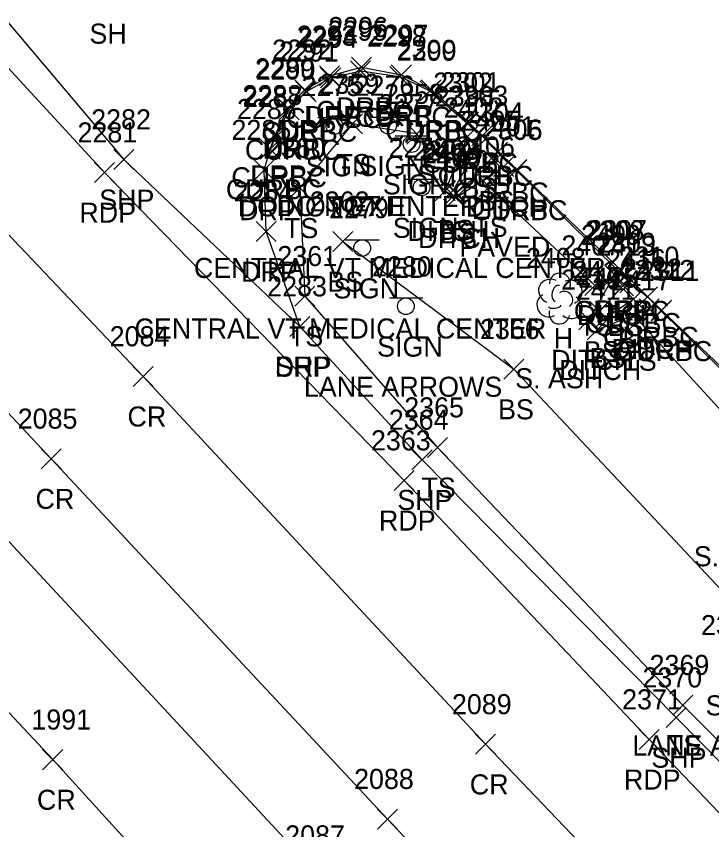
# Model space of a CAD drawing. Extents: x 1623612 to 1625808, y 621345 to 627748.
# Drawn here: x 1624356.5 to 1624425.8, y 626715.6 to 626796.7 of the extents above; entities that cross this region are included whole.
import ezdxf

# ---------------------------------------------------------------- set-up
doc = ezdxf.new("R2010")
doc.units = 0
for name, color, linetype in [('D_A', 7, 'Continuous'), ('D_C', 7, 'Continuous'), ('D_I', 7, 'Continuous'), ('D_TIC', 7, 'Continuous'), ('DD', 7, 'Continuous'), ('L_A', 7, 'Continuous'), ('L_C', 7, 'Continuous'), ('L_I', 7, 'Continuous'), ('L_TIC', 7, 'Continuous'), ('LELB', 7, 'Continuous'), ('LTD', 7, 'Continuous'), ('P_A', 7, 'Continuous'), ('P_I', 7, 'Continuous'), ('P_TIC', 7, 'Continuous'), ('PET', 7, 'Continuous'), ('PRC', 7, 'Continuous'), ('PSP', 7, 'Continuous'), ('R_A', 7, 'Continuous'), ('R_I', 7, 'Continuous'), ('R_TIC', 7, 'Continuous'), ('RC', 7, 'Continuous'), ('RDP', 7, 'Continuous'), ('S_A', 7, 'Continuous'), ('S_C', 7, 'Continuous'), ('S_I', 7, 'Continuous'), ('SSGN', 7, 'Continuous')]:
    doc.layers.add(name, color=color, linetype=linetype)

msp = doc.modelspace()

# ---------------------------------------------------------------- linework, layer by layer
at = {"layer": 'D_TIC'}
for points in [[(1624400.494, 626783.747), (1624402.494, 626785.747)], [(1624402.494, 626783.747), (1624400.494, 626785.747)], [(1624404.094, 626780.768), (1624406.094, 626782.768)], [(1624406.094, 626780.768), (1624404.094, 626782.768)], [(1624398.263, 626778.343), (1624400.263, 626780.343)], [(1624400.263, 626778.343), (1624398.263, 626780.343)], [(1624399.336, 626777.635), (1624401.336, 626779.635)], [(1624401.336, 626777.635), (1624399.336, 626779.635)], [(1624415.152, 626769.949), (1624417.152, 626771.949)], [(1624417.152, 626769.949), (1624415.152, 626771.949)], [(1624418.599, 626766.582), (1624420.599, 626768.582)], [(1624420.599, 626766.582), (1624418.599, 626768.582)], [(1624412.593, 626765.489), (1624414.593, 626767.489)], [(1624414.593, 626765.489), (1624412.593, 626767.489)], [(1624413.399, 626764.474), (1624415.399, 626766.474)], [(1624415.399, 626764.474), (1624413.399, 626766.474)]]:
    msp.add_lwpolyline(points, dxfattribs=at)
at = {"layer": 'DD'}
for points in [[(1624401.494, 626784.747), (1624399.263, 626779.343), (1624400.336, 626778.635), (1624405.094, 626781.768)], [(1624416.152, 626770.949), (1624413.593, 626766.489), (1624414.399, 626765.474), (1624419.599, 626767.582)]]:
    msp.add_lwpolyline(points, dxfattribs=at)
at = {"layer": 'L_TIC'}
for points in [[(1624389.024, 626785.006), (1624391.024, 626787.006)], [(1624391.024, 626785.006), (1624389.024, 626787.006)], [(1624395.454, 626784.004), (1624397.454, 626786.004)], [(1624397.454, 626784.004), (1624395.454, 626786.004)], [(1624401.457, 626782.646), (1624403.457, 626784.646)], [(1624403.457, 626782.646), (1624401.457, 626784.646)], [(1624403.143, 626781.328), (1624405.143, 626783.328)], [(1624405.143, 626781.328), (1624403.143, 626783.328)], [(1624383.799, 626778.625), (1624385.799, 626780.625)], [(1624385.799, 626778.625), (1624383.799, 626780.625)], [(1624399.108, 626778.443), (1624401.108, 626780.443)], [(1624401.108, 626778.443), (1624399.108, 626780.443)], [(1624402.658, 626778.747), (1624404.658, 626780.747)], [(1624404.658, 626778.747), (1624402.658, 626780.747)], [(1624399.32, 626778.089), (1624401.32, 626780.089)], [(1624401.32, 626778.089), (1624399.32, 626780.089)], [(1624388.085, 626773.278), (1624390.085, 626775.278)], [(1624390.085, 626773.278), (1624388.085, 626775.278)], [(1624413.185, 626768.896), (1624415.185, 626770.896)], [(1624415.185, 626768.896), (1624413.185, 626770.896)], [(1624416.016, 626768.865), (1624418.016, 626770.865)], [(1624418.016, 626768.865), (1624416.016, 626770.865)], [(1624384.296, 626767.835), (1624386.296, 626769.835)], [(1624386.296, 626767.835), (1624384.296, 626769.835)], [(1624417.037, 626767.531), (1624419.037, 626769.531)], [(1624419.037, 626767.531), (1624417.037, 626769.531)], [(1624413.642, 626766.351), (1624415.642, 626768.351)], [(1624415.642, 626766.351), (1624413.642, 626768.351)], [(1624414.214, 626765.684), (1624416.214, 626767.684)], [(1624416.214, 626765.684), (1624414.214, 626767.684)], [(1624417.514, 626765.405), (1624419.514, 626767.405)], [(1624419.514, 626765.405), (1624417.514, 626767.405)], [(1624405.095, 626760.558), (1624407.095, 626762.558)], [(1624407.095, 626760.558), (1624405.095, 626762.558)], [(1624397.497, 626752.75), (1624399.497, 626754.75)], [(1624399.497, 626752.75), (1624397.497, 626754.75)], [(1624421.945, 626727.075), (1624423.945, 626729.075)], [(1624423.945, 626727.075), (1624421.945, 626729.075)]]:
    msp.add_lwpolyline(points, dxfattribs=at)
at = {"layer": 'LELB'}
for points in [[(1624396.454, 626785.004), (1624390.024, 626786.006), (1624384.799, 626779.625), (1624385.296, 626768.835), (1624398.497, 626753.75), (1624422.945, 626728.075), (1624450.613, 626700.434), (1624478.976, 626673.904), (1624494.164, 626658.759), (1624513.926, 626637.932), (1624534.619, 626615.384), (1624556.203, 626593.257)], [(1624402.457, 626783.646), (1624400.108, 626779.443), (1624400.32, 626779.089), (1624404.143, 626782.328)], [(1624403.658, 626779.747), (1624414.185, 626769.896)], [(1624389.085, 626774.278), (1624406.095, 626761.558), (1624430.941, 626735.093), (1624456.705, 626705.388), (1624483.258, 626678.004), (1624497.779, 626663.778), (1624496.486, 626662.082), (1624498.068, 626660.278), (1624500.221, 626660.041), (1624507.209, 626654.718), (1624520.671, 626644.534), (1624540.653, 626619.833)], [(1624417.016, 626769.865), (1624414.642, 626767.351), (1624415.214, 626766.684), (1624418.037, 626768.531)], [(1624418.514, 626766.405), (1624429.796, 626754.101)]]:
    msp.add_lwpolyline(points, dxfattribs=at)
at = {"layer": 'LTD'}
msp.add_line((1624410.652, 626768.652), (1624410.652, 626768.652), dxfattribs=at)
msp.add_line((1624410.652, 626768.652), (1624410.652, 626768.652), dxfattribs=at)
msp.add_arc((1624410.698, 626770.086), 1.047, 335.52715, 180.95627, dxfattribs=at)
for centre, major_axis, ratio, start_param, end_param in [((1624409.86, 626769.319), (1.21, -0.512), 0.895232, 1.570796, 4.712389), ((1624411.693, 626769.236), (-1.141, -0.483), 0.949671, 1.570796, 4.712389), ((1624410.443, 626769.11), (-0.208, -0.792), 0.645439, 3.141593, 6.283185), ((1624409.568, 626767.944), (0.584, -1.042), 0.959034, 3.141593, 6.283185), ((1624411.152, 626768.486), (-0.5, 0.667), 0.989748, 3.141593, 6.283185), ((1624411.652, 626767.819), (-1.09, 0.792), 0.841452, 1.570796, 4.712389), ((1624410.652, 626767.152), (0.265, 1.061), 0.942809, 1.570796, 4.712389), ((1624410.193, 626767.902), (-0.625, -0.083), 0.423636, 0, 3.141593)]:
    msp.add_ellipse(centre, major_axis=major_axis, ratio=ratio, start_param=start_param, end_param=end_param, dxfattribs=at)
at = {"layer": 'P_TIC'}
for points in [[(1624366.266, 626781.465), (1624368.266, 626783.465)], [(1624368.266, 626781.465), (1624366.266, 626783.465)], [(1624364.336, 626780.16), (1624366.336, 626782.16)], [(1624366.336, 626780.16), (1624364.336, 626782.16)], [(1624383.8, 626764.813), (1624385.8, 626766.813)], [(1624385.8, 626764.813), (1624383.8, 626766.813)], [(1624368.185, 626759.841), (1624370.185, 626761.841)], [(1624370.185, 626759.841), (1624368.185, 626761.841)], [(1624359.023, 626751.63), (1624361.023, 626753.63)], [(1624361.023, 626751.63), (1624359.023, 626753.63)], [(1624395.961, 626751.526), (1624397.961, 626753.526)], [(1624397.961, 626751.526), (1624395.961, 626753.526)], [(1624394.182, 626749.466), (1624396.182, 626751.466)], [(1624396.182, 626749.466), (1624394.182, 626751.466)], [(1624421.27, 626725.831), (1624423.27, 626727.831)], [(1624423.27, 626725.831), (1624421.27, 626727.831)], [(1624402.286, 626723.165), (1624404.286, 626725.165)], [(1624404.286, 626723.165), (1624402.286, 626725.165)], [(1624418.588, 626723.643), (1624420.588, 626725.643)], [(1624420.588, 626723.643), (1624418.588, 626725.643)], [(1624359.168, 626721.632), (1624361.168, 626723.632)], [(1624361.168, 626721.632), (1624359.168, 626723.632)], [(1624392.531, 626715.711), (1624394.531, 626717.711)], [(1624394.531, 626715.711), (1624392.531, 626717.711)]]:
    msp.add_lwpolyline(points, dxfattribs=at)
at = {"layer": 'PET'}
msp.add_lwpolyline([(1624211.356, 626948.939), (1624238.716, 626919.545), (1624262.362, 626893.707), (1624286.047, 626868.279), (1624309.881, 626842.734), (1624340.204, 626808.471), (1624365.336, 626781.16), (1624395.182, 626750.466), (1624419.588, 626724.643), (1624445.912, 626697.016), (1624473.102, 626668.142), (1624507.258, 626632.061), (1624527.994, 626609.86), (1624550.6, 626585.364), (1624578.26, 626556.054), (1624603.3, 626530.62), (1624620.594, 626513.388), (1624649.072, 626495.66), (1624671.176, 626489.458), (1624702.738, 626490.16)], dxfattribs=at)
at = {"layer": 'PRC'}
for points in [[(1624202.382, 626941.004), (1624231.947, 626909.328), (1624268.303, 626868.906), (1624305.535, 626828.987), (1624337.859, 626793.812), (1624369.185, 626760.841), (1624403.286, 626724.165), (1624436.757, 626689.12), (1624471.077, 626653.027), (1624500.988, 626619.006), (1624533.456, 626585.06), (1624572.176, 626543.817), (1624598.348, 626515.597), (1624627.035, 626484.265), (1624657.967, 626450.746), (1624685.099, 626421.269), (1624710.887, 626393.932)], [(1624192.118, 626932.455), (1624222.522, 626900.06), (1624257.955, 626861.76), (1624296.144, 626820.931), (1624328.327, 626786.434), (1624360.023, 626752.63), (1624393.531, 626716.711), (1624427.431, 626680.74), (1624459.983, 626645.807), (1624494.268, 626609.221)], [(1624186.127, 626926.237), (1624216.09, 626894.039), (1624252.236, 626855.543), (1624289.907, 626814.883), (1624322.005, 626780.726), (1624353.658, 626746.64), (1624386.671, 626711.082), (1624421.335, 626674.267), (1624454.067, 626638.874), (1624487.989, 626602.597), (1624516.653, 626571.23)], [(1624691.434, 626366.483), (1624669.775, 626388.582), (1624647.938, 626412.244), (1624616.118, 626446.54), (1624589.588, 626475.599), (1624562.812, 626504.239), (1624540.565, 626528.295), (1624511.375, 626559.757), (1624478.759, 626595.668), (1624444.937, 626631.157), (1624418.889, 626658.653), (1624393.007, 626686.501), (1624360.168, 626722.632), (1624331.528, 626753.243), (1624304.466, 626782.709), (1624275.063, 626813.899), (1624246.398, 626843.612), (1624219.02, 626871.903), (1624198.621, 626894.748), (1624176.279, 626917.845)]]:
    msp.add_lwpolyline(points, dxfattribs=at)
at = {"layer": 'PSP'}
msp.add_lwpolyline([(1624213.534, 626951.11), (1624241.132, 626921.365), (1624264.766, 626895.798), (1624288.106, 626870.324), (1624312.073, 626845.038), (1624343.912, 626810.119), (1624367.266, 626782.465), (1624384.8, 626765.813), (1624396.961, 626752.526), (1624422.27, 626726.831), (1624449.324, 626699.427), (1624476.731, 626671.473), (1624511.715, 626635.983), (1624532.986, 626613.931), (1624555.807, 626591.769), (1624557.104, 626590.849), (1624584.714, 626562.126), (1624609.167, 626536.977), (1624624.054, 626517.588), (1624651.189, 626501.536), (1624672.807, 626495.101), (1624698.383, 626495.378)], dxfattribs=at)
at = {"layer": 'R_TIC'}
for points in [[(1624389.941, 626790.667), (1624391.941, 626792.667)], [(1624391.941, 626790.667), (1624389.941, 626792.667)], [(1624386.743, 626789.802), (1624388.743, 626791.802)], [(1624388.743, 626789.802), (1624386.743, 626791.802)], [(1624389.82, 626790.301), (1624391.82, 626792.301)], [(1624391.82, 626790.301), (1624389.82, 626792.301)], [(1624393.74, 626789.722), (1624395.74, 626791.722)], [(1624395.74, 626789.722), (1624393.74, 626791.722)], [(1624393.901, 626789.902), (1624395.901, 626791.902)], [(1624395.901, 626789.902), (1624393.901, 626791.902)], [(1624386.862, 626789.6), (1624388.862, 626791.6)], [(1624388.862, 626789.6), (1624386.862, 626791.6)], [(1624384.281, 626788.415), (1624386.281, 626790.415)], [(1624386.281, 626788.415), (1624384.281, 626790.415)], [(1624384.402, 626788.221), (1624386.402, 626790.221)], [(1624386.402, 626788.221), (1624384.402, 626790.221)], [(1624396.727, 626788.307), (1624398.727, 626790.307)], [(1624398.727, 626788.307), (1624396.727, 626790.307)], [(1624396.862, 626788.395), (1624398.862, 626790.395)], [(1624398.862, 626788.395), (1624396.862, 626790.395)], [(1624382.586, 626786.549), (1624384.586, 626788.549)], [(1624384.586, 626786.549), (1624382.586, 626788.549)], [(1624382.733, 626786.431), (1624384.733, 626788.431)], [(1624384.733, 626786.431), (1624382.733, 626788.431)], [(1624400.415, 626785.132), (1624402.415, 626787.132)], [(1624402.415, 626785.132), (1624400.415, 626787.132)], [(1624400.586, 626785.167), (1624402.586, 626787.167)], [(1624402.586, 626785.167), (1624400.586, 626787.167)], [(1624381.337, 626783.875), (1624383.337, 626785.875)], [(1624383.337, 626783.875), (1624381.337, 626785.875)], [(1624381.384, 626783.69), (1624383.384, 626785.69)], [(1624383.384, 626783.69), (1624381.384, 626785.69)], [(1624401.935, 626783.828), (1624403.935, 626785.828)], [(1624403.935, 626783.828), (1624401.935, 626785.828)], [(1624380.841, 626782.49), (1624382.841, 626784.49)], [(1624382.841, 626782.49), (1624380.841, 626784.49)], [(1624380.841, 626782.49), (1624382.841, 626784.49)], [(1624382.841, 626782.49), (1624380.841, 626784.49)], [(1624403.472, 626782.176), (1624405.472, 626784.176)], [(1624405.472, 626782.176), (1624403.472, 626784.176)], [(1624380.243, 626780.413), (1624382.243, 626782.413)], [(1624382.243, 626780.413), (1624380.243, 626782.413)], [(1624405.354, 626780.409), (1624407.354, 626782.409)], [(1624407.354, 626780.409), (1624405.354, 626782.409)], [(1624405.402, 626780.454), (1624407.402, 626782.454)], [(1624407.402, 626780.454), (1624405.402, 626782.454)], [(1624380.446, 626774.281), (1624382.446, 626776.281)], [(1624382.446, 626774.281), (1624380.446, 626776.281)], [(1624415.502, 626770.372), (1624417.502, 626772.372)], [(1624417.502, 626770.372), (1624415.502, 626772.372)], [(1624415.767, 626770.417), (1624417.767, 626772.417)], [(1624417.767, 626770.417), (1624415.767, 626772.417)], [(1624416.655, 626769.158), (1624418.655, 626771.158)], [(1624418.655, 626769.158), (1624416.655, 626771.158)], [(1624418.424, 626767.784), (1624420.424, 626769.784)], [(1624420.424, 626767.784), (1624418.424, 626769.784)], [(1624419.774, 626766.36), (1624421.774, 626768.36)], [(1624421.774, 626766.36), (1624419.774, 626768.36)], [(1624419.824, 626766.448), (1624421.824, 626768.448)], [(1624421.824, 626766.448), (1624419.824, 626768.448)], [(1624383.8, 626764.813), (1624385.8, 626766.813)], [(1624385.8, 626764.813), (1624383.8, 626766.813)]]:
    msp.add_lwpolyline(points, dxfattribs=at)
at = {"layer": 'RC'}
msp.add_lwpolyline([(1624381.841, 626783.49), (1624382.384, 626784.69), (1624383.733, 626787.431), (1624385.402, 626789.221), (1624387.862, 626790.6), (1624390.82, 626791.301), (1624394.74, 626790.722), (1624397.727, 626789.307), (1624401.415, 626786.132), (1624402.935, 626784.828), (1624404.472, 626783.176), (1624406.354, 626781.409), (1624416.502, 626771.372), (1624417.655, 626770.158), (1624419.424, 626768.784), (1624420.774, 626767.36), (1624430.626, 626757.773)], dxfattribs=at)
at = {"layer": 'RDP'}
msp.add_lwpolyline([(1624384.8, 626765.813), (1624381.446, 626775.281), (1624381.243, 626781.413), (1624381.841, 626783.49), (1624382.337, 626784.875), (1624383.586, 626787.549), (1624385.281, 626789.415), (1624387.743, 626790.802), (1624390.941, 626791.667), (1624394.901, 626790.902), (1624397.862, 626789.395), (1624401.586, 626786.167), (1624406.402, 626781.454), (1624416.767, 626771.417), (1624420.824, 626767.448), (1624430.779, 626757.986), (1624435.211, 626753.529), (1624445.075, 626744.109), (1624449.51, 626739.632), (1624459.412, 626730.076), (1624463.821, 626725.692), (1624467.756, 626722.615), (1624473.395, 626720.879), (1624486.955, 626722.074)], dxfattribs=at)
at = {"layer": 'SSGN'}
for p, q in [((1624386.592, 626786.634), (1624389.926, 626786.634)), ((1624391.934, 626786.674), (1624395.267, 626786.674)), ((1624388.239, 626785.801), (1624388.239, 626785.801)), ((1624393.581, 626785.84), (1624393.581, 626785.84)), ((1624394.278, 626784.832), (1624397.611, 626784.832)), ((1624395.924, 626783.999), (1624395.924, 626783.999)), ((1624395.266, 626780.506), (1624398.599, 626780.506)), ((1624396.913, 626779.673), (1624396.913, 626779.673)), ((1624389.349, 626774.466), (1624392.683, 626774.466)), ((1624390.996, 626773.633), (1624390.996, 626773.633)), ((1624393.705, 626768.661), (1624397.038, 626768.661)), ((1624395.351, 626767.827), (1624395.351, 626767.827))]:
    msp.add_line(p, q, dxfattribs=at)
for centre in [(1624388.239, 626785.801), (1624393.581, 626785.84), (1624395.924, 626783.999), (1624396.913, 626779.673), (1624390.996, 626773.633), (1624395.351, 626767.827)]:
    msp.add_circle(centre, 0.833, dxfattribs=at)

# ---------------------------------------------------------------- texts
at = {"layer": 'D_A'}
for p in [(1624397.73, 626779.747), (1624401.331, 626776.768), (1624395.499, 626774.343), (1624396.573, 626773.635), (1624412.388, 626765.949), (1624415.835, 626762.582), (1624409.829, 626761.489), (1624410.635, 626760.474)]:
    msp.add_text('DITCH', height=2, dxfattribs=at).set_placement(p)
at = {"layer": 'D_C'}
msp.add_text('PAVED', height=2, dxfattribs=at).set_placement((1624400.677, 626772.768))
at = {"layer": 'D_I'}
for s, p in [('2398', (1624398.234, 626787.747)), ('2401', (1624402.323, 626784.768)), ('2399', (1624395.995, 626782.343)), ('2400', (1624396.911, 626781.635)), ('2409', (1624412.805, 626773.949)), ('2412', (1624416.906, 626770.582)), ('2410', (1624410.814, 626769.489)), ('2411', (1624412.273, 626768.474))]:
    msp.add_text(s, height=2, dxfattribs=at).set_placement(p)
at = {"layer": 'L_A'}
for s, p in [('SH', (1624363.828, 626794.007)), ('TS', (1624388.433, 626781.006)), ('TS', (1624394.864, 626780.004)), ('BS', (1624400.898, 626778.646)), ('BS', (1624402.583, 626777.328)), ('TS', (1624383.209, 626774.625)), ('BS', (1624398.549, 626774.443)), ('TS', (1624402.067, 626774.747)), ('BS', (1624398.761, 626774.089)), ('BS', (1624387.526, 626769.278)), ('TS', (1624412.594, 626764.896)), ('BS', (1624415.457, 626764.865)), ('TS', (1624383.705, 626763.835)), ('H', (1624410.085, 626763.652)), ('BS', (1624416.478, 626763.531)), ('BS', (1624413.083, 626762.351)), ('BS', (1624413.655, 626761.684)), ('TS', (1624416.924, 626761.405)), ('BS', (1624404.536, 626756.558)), ('TS', (1624396.907, 626748.75)), ('TS', (1624421.355, 626723.075))]:
    msp.add_text(s, height=2, dxfattribs=at).set_placement(p)
at = {"layer": 'L_C'}
for p in [(1624406.242, 626759.652), (1624424.035, 626741.908)]:
    msp.add_text('S. ASH', height=2, dxfattribs=at).set_placement(p)
at = {"layer": 'L_I'}
for s, p in [('2359', (1624386.756, 626789.006)), ('2358', (1624393.194, 626788.004)), ('2402', (1624399.119, 626786.646)), ('2405', (1624400.804, 626785.328)), ('2360', (1624381.405, 626782.625)), ('2403', (1624396.769, 626782.443)), ('2406', (1624400.264, 626782.747)), ('2404', (1624396.981, 626782.089)), ('2362', (1624385.777, 626777.278)), ('2407', (1624410.846, 626772.896)), ('2413', (1624414.324, 626772.865)), ('2361', (1624382.556, 626771.835)), ('2408', (1624407.313, 626771.652)), ('2416', (1624415.289, 626771.531)), ('2414', (1624411.949, 626770.351)), ('2415', (1624412.521, 626769.684)), ('2417', (1624415.821, 626769.405)), ('2366', (1624402.733, 626764.558)), ('2365', (1624395.19, 626756.75)), ('2369', (1624419.63, 626731.075))]:
    msp.add_text(s, height=2, dxfattribs=at).set_placement(p)
at = {"layer": 'P_A'}
for s, p in [('SHP', (1624364.801, 626777.465)), ('RDP', (1624362.824, 626776.16)), ('SHP', (1624382.335, 626760.813)), ('CR', (1624367.618, 626755.841)), ('CR', (1624358.456, 626747.63)), ('SHP', (1624394.497, 626747.526)), ('RDP', (1624392.67, 626745.466)), ('SHP', (1624419.806, 626721.831)), ('CR', (1624401.719, 626719.165)), ('RDP', (1624417.077, 626719.643)), ('CR', (1624358.602, 626717.632))]:
    msp.add_text(s, height=2, dxfattribs=at).set_placement(p)
at = {"layer": 'P_I'}
for s, p in [('2282', (1624364.006, 626785.465)), ('2281', (1624362.643, 626784.16)), ('2283', (1624381.54, 626768.813)), ('2084', (1624365.847, 626763.841)), ('2085', (1624356.684, 626755.63)), ('2364', (1624393.654, 626755.526)), ('2363', (1624391.875, 626753.466)), ('2370', (1624418.924, 626729.831)), ('2089', (1624399.94, 626727.165)), ('2371', (1624416.896, 626727.643)), ('1991', (1624358.042, 626725.632)), ('2088', (1624390.193, 626719.711)), ('2087', (1624383.332, 626714.082))]:
    msp.add_text(s, height=2, dxfattribs=at).set_placement(p)
at = {"layer": 'R_A'}
for s, p in [('DRP', (1624388.429, 626786.667)), ('CURBC', (1624383.445, 626785.6)), ('DRP', (1624385.231, 626785.802)), ('CURBC', (1624386.402, 626786.301)), ('CURBC', (1624390.322, 626785.722)), ('DRP', (1624392.389, 626785.902)), ('CURBC', (1624380.984, 626784.221)), ('DRP', (1624382.769, 626784.415)), ('CURBC', (1624393.31, 626784.307)), ('DRP', (1624395.35, 626784.395)), ('CURBC', (1624379.316, 626782.431)), ('DRP', (1624381.075, 626782.549)), ('CURBC', (1624396.998, 626781.132)), ('DRP', (1624399.074, 626781.167)), ('CURBC', (1624377.967, 626779.69)), ('DRP', (1624379.825, 626779.875)), ('CURBC', (1624398.518, 626779.828)), ('CURBC', (1624377.423, 626778.49)), ('DRP', (1624379.329, 626778.49)), ('CURBC', (1624400.055, 626778.176)), ('DRP', (1624378.731, 626776.413)), ('CURBC', (1624401.937, 626776.409)), ('DRP', (1624403.891, 626776.454)), ('DRP', (1624378.935, 626770.281)), ('CURBC', (1624412.084, 626766.372)), ('DRP', (1624414.255, 626766.417)), ('CURBC', (1624413.238, 626765.158)), ('CURBC', (1624415.006, 626763.784)), ('CURBC', (1624416.356, 626762.36)), ('DRP', (1624418.312, 626762.448)), ('DRP', (1624382.288, 626760.813))]:
    msp.add_text(s, height=2, dxfattribs=at).set_placement(p)
at = {"layer": 'R_I'}
for s, p in [('2296', (1624387.626, 626794.667)), ('2293', (1624384.483, 626793.802)), ('2295', (1624387.56, 626794.301)), ('2298', (1624391.48, 626793.722)), ('2297', (1624391.641, 626793.902)), ('2294', (1624384.602, 626793.6)), ('2292', (1624382.021, 626792.415)), ('2291', (1624382.709, 626792.221)), ('2300', (1624394.437, 626792.395)), ('2299', (1624394.459, 626792.307)), ('2289', (1624380.319, 626790.549)), ('2290', (1624380.386, 626790.431)), ('2302', (1624398.077, 626789.132)), ('2301', (1624398.815, 626789.167)), ('2288', (1624379.077, 626787.875)), ('2287', (1624379.124, 626787.69)), ('2303', (1624399.597, 626787.828)), ('2286', (1624378.526, 626786.49)), ('2286', (1624378.526, 626786.49)), ('2304', (1624401.134, 626786.176)), ('2285', (1624377.983, 626784.413)), ('2306', (1624403.009, 626784.454)), ('2305', (1624403.016, 626784.409)), ('2284', (1624378.187, 626778.281)), ('2308', (1624413.163, 626774.372)), ('2307', (1624413.428, 626774.417)), ('2309', (1624414.309, 626773.158)), ('2310', (1624416.644, 626771.784)), ('2312', (1624418.131, 626770.448)), ('2311', (1624418.648, 626770.36)), ('2283', (1624381.54, 626768.813))]:
    msp.add_text(s, height=2, dxfattribs=at).set_placement(p)
at = {"layer": 'S_A'}
for p in [(1624385.377, 626780.781), (1624390.718, 626780.82), (1624393.062, 626778.978), (1624394.051, 626774.652), (1624388.134, 626768.612), (1624392.489, 626762.807), (1624425.216, 626727.043)]:
    msp.add_text('SIGN', height=2, dxfattribs=at).set_placement(p)
at = {"layer": 'S_C'}
for s, p in [('DO NOT EXIT', (1624378.606, 626776.781)), ('DO NOT ENTER', (1624382.451, 626776.82)), ('CENTRAL VT MEDICAL CENTER', (1624374.24, 626770.652)), ('CENTRAL VT MEDICAL CENTER', (1624368.323, 626764.612)), ('LANE ARROWS', (1624385.19, 626758.807)), ('LANE ARROWS', (1624417.917, 626723.043))]:
    msp.add_text(s, height=2, dxfattribs=at).set_placement(p)
at = {"layer": 'S_I'}
for s, p in [('2275', (1624384.96, 626788.781)), ('2276', (1624390.246, 626788.82)), ('2277', (1624392.645, 626786.978)), ('2278', (1624393.633, 626782.652)), ('2279', (1624387.709, 626776.612)), ('2280', (1624391.985, 626770.807)), ('2368', (1624424.751, 626735.043))]:
    msp.add_text(s, height=2, dxfattribs=at).set_placement(p)

doc.saveas('drawing.dxf')
